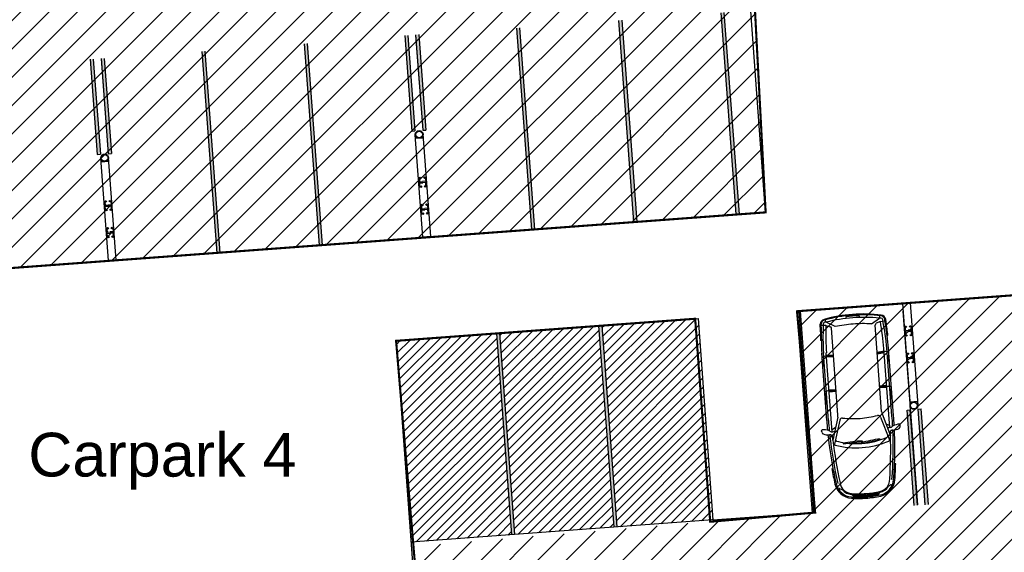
# Model space of a CAD drawing. Header units: millimetres. Extents: x 573132 to 957048, y 21042 to 318066.
# Tile 399 of 425: x 816224 to 839636, y 201947 to 214611. Entities that reach past the tile are written whole.
import ezdxf

# ---------------------------------------------------------------- set-up
doc = ezdxf.new("R2010")
doc.units = ezdxf.units.MM
doc.header["$LTSCALE"] = 2000
for name, color, linetype in [('_NIBSC_A site plan', 7, 'Continuous'), ('_NIBSC_FM trees 3metre zone', 210, 'Continuous'), ('cad-block.com', 7, 'Continuous'), ('Cars', 7, 'Continuous'), ('EV points', 7, 'Continuous'), ('Parking bay info', 7, 'Continuous')]:
    doc.layers.add(name, color=color, linetype=linetype)
doc.styles.get("Standard").update_dxf_attribs({"font": 'arial.ttf'})

# ---------------------------------------------------------------- blocks, each defined once
blk = doc.blocks.new('A$C1AFB6E19')
for p, q in [((1633, 1868), (1676, 1874)), ((760, 1699), (763, 1666)), ((1564, 1668), (1563, 1660)), ((1635, 1646), (1631, 1607)), ((1909, 1735), (3517, 1735)), ((1909, 1695), (3517, 1695)), ((2296, 1730), (2296, 1735)), ((2311, 1715), (2540, 1715)), ((2555, 1730), (2555, 1735)), ((3201, 1730), (3201, 1735)), ((3216, 1715), (3336, 1715)), ((3351, 1730), (3351, 1735)), ((3818, 1722), (3819, 1742)), ((4134, 1703), (4205, 1697)), ((4136, 1723), (4207, 1717)), ((4164, 1588), (4174, 1699)), ((266, 1564), (240, 1566)), ((274, 1550), (247, 1495)), ((1898, 1424), (1339, 1591)), ((1436, 1625), (1535, 1625)), ((1968, 1466), (1436, 1625)), ((1633, 1625), (3517, 1625)), ((1727, 1538), (1683, 1625)), ((2026, 1458), (4090, 1458)), ((2587, 1625), (2592, 1458)), ((2611, 1625), (2611, 1458)), ((2636, 1625), (2631, 1458)), ((3399, 1458), (3423, 1625)), ((3419, 1458), (3444, 1625)), ((3439, 1458), (3464, 1625)), ((4123, 1369), (4243, 1571)), ((4164, 1588), (4128, 1484)), ((4249, 1582), (4298, 1588)), ((112, 1266), (47, 1227)), ((92, 1237), (64, 1220)), ((1333, 1389), (1350, 924)), ((1343, 1389), (1333, 1389)), ((40, 938), (87, 1008)), ((40, 937), (87, 867)), ((52, 938), (86, 988)), ((52, 937), (86, 886)), ((95, 986), (95, 938)), ((95, 889), (95, 937)), ((1316, 963), (1307, 962)), ((1307, 962), (1367, 500)), ((4338, 1098), (4298, 1096)), ((1350, 924), (1359, 924)), ((4338, 777), (4298, 779)), ((112, 609), (47, 647)), ((92, 638), (64, 654)), ((1367, 500), (1377, 502)), ((4123, 505), (4243, 304)), ((266, 311), (240, 308)), ((274, 325), (247, 380)), ((1898, 450), (1339, 283)), ((1968, 408), (1436, 250)), ((1436, 250), (1535, 250)), ((1635, 228), (1631, 267)), ((1633, 250), (3517, 250)), ((1727, 336), (1683, 250)), ((2026, 417), (4090, 417)), ((2587, 250), (2592, 417)), ((2611, 250), (2611, 417)), ((2636, 250), (2631, 417)), ((3399, 417), (3423, 250)), ((3419, 417), (3444, 250)), ((3439, 417), (3464, 250)), ((4164, 287), (4128, 390)), ((4164, 287), (4174, 175)), ((4249, 293), (4298, 287)), ((760, 175), (763, 209)), ((1564, 207), (1563, 215)), ((1633, 7), (1676, 0)), ((1909, 180), (3517, 180)), ((1909, 140), (3517, 140)), ((2296, 145), (2296, 140)), ((2311, 160), (2540, 160)), ((2555, 145), (2555, 140)), ((3201, 145), (3201, 140)), ((3216, 160), (3336, 160)), ((3351, 145), (3351, 140)), ((3818, 153), (3819, 133)), ((4134, 172), (4205, 178)), ((4136, 152), (4207, 158))]:
    blk.add_line(p, q)
for centre, radius, start, end in [((1679, 1855), 20, 357.6913, 99.2101), ((450, 1226), 430, 98.2959, 171.9694), ((1947, -9037), 10802, 96.3074, 98.2959), ((1864, -7925), 9660, 96.5449, 98.7615), ((1864, -7926), 9621, 91.7716, 98.7656), ((1864, -7925), 9660, 91.7707, 96.5449), ((1514, 1670), 50, 271.6727, 348.1083), ((1467, 1688), 100, 348.1083, 4.9942), ((1821, 1719), 255, 151.2266, 184.9942), ((1641, 1818), 50, 99.2101, 151.2266), ((1685, 1641), 50, 128.1727, 173.5799), ((1629, 1713), 41.1, 308.1727, 348.7801), ((1909, -11066), 12761, 90, 91.096), ((1207, 1874), 492, 339.878, 357.6913), ((1909, -11066), 12801, 90, 91.0305), ((2311, 1730), 15, 180, 270), ((2540, 1730), 15, 270, 0), ((2308, 1636), 304, 357.8813, 18.9108), ((3216, 1730), 15, 180, 270), ((3336, 1730), 15, 270, 0), ((3289, 1633), 155, 356.9873, 40.8552), ((3382, -5036), 6732, 83.2825, 88.8635), ((2918, -15899), 17643, 87.0782, 88.0562), ((2918, -15899), 17643, 86.0493, 87.0782), ((2918, -15899), 17663, 86.0493, 87.0782), ((2262, -19974), 21708, 84.8788, 84.958), ((4195, 1597), 50, 10.5383, 85.133), ((4197, 1597), 100, 11.2743, 85.133), ((4197, 1597), 120, 11.2743, 85.133), ((450, 1226), 400, 98.2959, 171.9694), ((431, 1231), 320, 125.7107, 171.9063), ((431, 1231), 300, 93.6894, 171.9063), ((238, 1499), 10, 305.7107, 333.5251), ((265, 1554), 10, 333.5251, 84.6577), ((1891, -8916), 10550, 92.471, 98.0602), ((3099, 943), 1894, 160.3901, 180.0138), ((1333, 1572), 20, 73.3881, 160.3901), ((3099, 943), 1794, 160.5282, 167.22), ((1435, 1531), 30, 73.3881, 160.5282), ((2076, -22441), 24034, 91.4468, 91.4503), ((2145, -19955), 21585, 91.6727, 91.7127), ((1661, 1604), 30, 173.5799, 258.0136), ((1881, 1367), 60, 348.9049, 73.3881), ((2026, 1658), 200, 253.3881, 270), ((3151, -10456), 12086, 85.1894, 88.2799), ((4090, 1498), 40, 270, 340.5991), ((887, 937), 3415, 0, 10.6867), ((887, 982), 3415, 10.1152, 10.5383), ((887, 937), 3475, 0, 11.2743), ((887, 937), 3495, 0, 11.2743), ((2495, 938), 2495, 171.9694, 180.0078), ((2495, 938), 2465, 171.9694, 180.0078), ((2495, 938), 2455, 173.7472, 180), ((2495, 938), 2443, 173.3007, 179.5727), ((74, 1203), 20, 120.4766, 173.7472), ((2495, 938), 2431, 173.0859, 179.1361), ((2495, 938), 2419, 172.8771, 178.6898), ((98, 1228), 10, 353.0944, 120.4766), ((2495, 938), 2405, 173.0944, 177.9556), ((2495, 938), 2385, 171.9063, 180.0078), ((2495, 938), 2405, 171.9063, 172.157), ((3099, 943), 1794, 169.095, 180.0138), ((-889, 1077), 2253, 356.1076, 7.9577), ((5543, 802), 3645, 171.2702, 177.8764), ((887, 937), 3265, 0, 7.6043), ((2495, 937), 2495, 179.9922, 188.0306), ((2495, 937), 2465, 179.9922, 188.0306), ((2495, 937), 2455, 180, 186.2528), ((90, 986), 5, 0, 146.4863), ((62, 1024), 30, 326.36, 357.9556), ((2495, 937), 2385, 179.9922, 188.0937), ((3239, 955), 2034, 180.3247, 198.9193), ((3100, 932), 1795, 179.6316, 199.4683), ((-875, 440), 2253, 1.5598, 13.4099), ((5543, 1072), 3645, 182.1236, 188.7298), ((887, 937), 3265, 352.3957, 0), ((887, 937), 3415, 349.3133, 0), ((887, 937), 3475, 348.7257, 0), ((887, 937), 3495, 348.7257, 0), ((887, 937), 3455, 0, 2.6628), ((887, 937), 3455, 357.3372, 0), ((2495, 937), 2443, 180.4273, 186.6993), ((2495, 937), 2431, 180.8639, 186.9141), ((2495, 937), 2419, 181.3102, 187.1229), ((90, 889), 5, 213.5137, 0), ((62, 850), 30, 2.0444, 33.64), ((2495, 937), 2405, 182.0444, 186.9056), ((450, 648), 430, 188.0306, 261.7041), ((450, 648), 400, 188.0306, 261.7041), ((74, 672), 20, 186.2528, 239.5234), ((98, 646), 10, 239.5234, 6.9056), ((2495, 937), 2405, 187.843, 188.0937), ((431, 643), 320, 188.0937, 234.2893), ((431, 643), 300, 188.0937, 266.3106), ((1881, 508), 60, 286.6119, 11.0951), ((238, 375), 10, 26.4749, 54.2893), ((265, 320), 10, 275.3423, 26.4749), ((1864, 9800), 9660, 261.2385, 263.4551), ((1864, 9801), 9621, 261.2344, 268.2284), ((1891, 10790), 10550, 261.9398, 267.529), ((1333, 302), 20, 199.6099, 286.6119), ((1435, 343), 30, 199.4718, 286.6119), ((2076, 24316), 24034, 268.5497, 268.5532), ((2145, 21830), 21585, 268.2873, 268.3273), ((1514, 204), 50, 11.8917, 88.3273), ((1661, 271), 30, 101.9864, 186.4201), ((2026, 217), 200, 90, 106.6119), ((2308, 238), 304, 341.0892, 2.1187), ((3289, 241), 155, 319.1448, 3.0127), ((3151, 12331), 12086, 271.7201, 274.8106), ((4090, 377), 40, 19.4009, 90), ((4195, 277), 50, 274.867, 349.4617), ((4197, 277), 100, 274.867, 348.7257), ((4197, 277), 120, 274.867, 348.7257), ((887, 893), 3415, 349.4617, 349.8848), ((1947, 10912), 10802, 261.7041, 263.6926), ((1864, 9800), 9660, 263.4551, 268.2293), ((1864, 9800), 9660, 263.4551, 268.2293), ((1467, 186), 100, 355.0058, 11.8917), ((1821, 155), 255, 175.0058, 208.7734), ((1641, 56), 50, 208.7734, 260.7899), ((1685, 234), 50, 186.4201, 231.8273), ((1629, 162), 41.1, 11.2199, 51.8273), ((1909, 12940), 12761, 268.904, 270), ((1207, 1), 492, 2.3087, 20.122), ((1679, 20), 20, 260.7899, 2.3087), ((1909, 12940), 12801, 268.9695, 270), ((2311, 145), 15, 90, 180), ((2540, 145), 15, 0, 90), ((3216, 145), 15, 90, 180), ((3336, 145), 15, 0, 90), ((3382, 6911), 6732, 271.1365, 276.7175), ((2918, 17773), 17643, 271.9438, 272.9218), ((2918, 17773), 17643, 272.9218, 273.9507), ((2918, 17773), 17663, 272.9218, 273.9507), ((2262, 21848), 21708, 275.042, 275.1212)]:
    blk.add_arc(centre, radius, start, end)

msp = doc.modelspace()

# ---------------------------------------------------------------- hatches: boundary and pattern name
h = msp.add_hatch()
h.set_pattern_fill('ANSI31', color=252, scale=150)
h.paths.add_polyline_path([(833962, 210030), (833705, 214893), (834260, 214934), (833470, 225637), (809488, 223866), (810620, 208307)])
h = msp.add_hatch()
h.set_pattern_fill('ANSI31', color=6, scale=500)
h.set_pattern_definition([(45, (-184040.5, -58059.7), (-1122.532, 1122.532), [])])
edge = h.paths.add_edge_path()
edge.add_arc((799802, 149995), 1979, 128.4942, 137.4644)
edge.add_arc((799742, 150051), 1897, 137.4749, 149.3647)
edge.add_arc((800006, 149896), 2203, 149.3949, 159.6806)
edge.add_arc((802463, 149116), 4780, 161.1457, 173.898)
edge.add_arc((777633, 152302), 20256, 350.8819, 352.4036, ccw=False)
edge.add_line((797632, 149092), (797912, 145802))
edge.add_line((797912, 145802), (798168, 142742))
edge.add_arc((800985, 142990), 2828, 185.0256, 196.2501)
edge.add_arc((800461, 142840), 2283, 196.328, 209.5039)
edge.add_arc((800311, 142757), 2111, 209.5535, 220.3373)
edge.add_arc((800443, 142872), 2286, 220.3888, 233.5825)
edge.add_arc((800765, 143315), 2834, 233.6596, 245.3359)
edge.add_arc((800829, 143356), 2898, 244.5285, 258.2745)
edge.add_arc((800702, 142747), 2275, 258.2798, 271.3173)
edge.add_arc((800705, 142600), 2129, 271.3175, 281.2854)
edge.add_arc((800683, 142712), 2242, 281.293, 294.1016)
edge.add_arc((800469, 143180), 2757, 294.1794, 306.5858)
edge.add_arc((800208, 143569), 3225, 306.1798, 311.5303)
edge.add_arc((800624, 143118), 2612, 311.268, 323.6387)
edge.add_arc((800912, 142904), 2253, 323.6692, 335.196)
edge.add_arc((800978, 142873), 2180, 335.218, 344.317)
edge.add_arc((800806, 142921), 2359, 344.3199, 356.7046)
edge.add_arc((800196, 142952), 2969, 356.7938, 368.8414)
edge.add_line((803130, 143408), (802964, 146152))
edge.add_line((802964, 146152), (802662, 149839))
edge.add_arc((799541, 149578), 3131, 4.7773, 9.9589)
edge.add_arc((800127, 149693), 2534, 9.6959, 22.0666)
edge.add_arc((800451, 149823), 2185, 22.0959, 33.7083)
edge.add_arc((800511, 149862), 2114, 33.7319, 42.7535)
edge.add_arc((800384, 149745), 2287, 42.7572, 55.1416)
edge.add_arc((800049, 149256), 2879, 55.2321, 67.3004)
edge.add_arc((799937, 149045), 3117, 66.8931, 72.3649)
edge.add_arc((800099, 149592), 2546, 72.1105, 84.6412)
edge.add_arc((800130, 149907), 2230, 84.6672, 94.8705)
edge.add_arc((800125, 149949), 2188, 94.8488, 105.1459)
edge.add_arc((800180, 149747), 2397, 105.1542, 117.1925)
edge.add_arc((800476, 149183), 3034, 117.2819, 128.9032)
h.paths.add_polyline_path([(805286, 132272), (807630, 130293), (808718, 128658), (809513, 126410), (809699, 124809), (809114, 106709), (807866, 104611), (806152, 104162), (798217, 103633), (798371, 101535), (797281, 101455), (798380, 87106), (807943, 87723), (807592, 92534), (808410, 92594), (809389, 92041), (809793, 91145), (810402, 83115), (809743, 81565), (808384, 80935), (803337, 80587), (803149, 83028), (796196, 82493), (796832, 74091), (798673, 74183), (799033, 69471), (811128, 70247), (810743, 74953), (817427, 69294), (820333, 70178), (819727, 72144), (820372, 73430), (819415, 79540), (817901, 79442), (816739, 80769), (816091, 86965), (820804, 87231), (820137, 96803), (815324, 96529), (814884, 102918), (815506, 103949), (814878, 110961), (814549, 111752), (814440, 112100), (814654, 120985), (815203, 122087), (815871, 129267), (817935, 132904), (819988, 134535), (822718, 135759), (825659, 136108), (841935, 135930), (841539, 140944), (822158, 141259), (817671, 142514), (813933, 145231), (812037, 148309), (810909, 153871), (812524, 156334), (812351, 161830), (810592, 163939), (809833, 165422), (809436, 170899), (810540, 173380), (810553, 173752), (810160, 179602), (808962, 181448), (808085, 183580), (807823, 187088), (808497, 189355), (809486, 190473), (809125, 195650), (808068, 197087), (806873, 199983), (806653, 202933), (806193, 210152), (807244, 212537), (808987, 213888), (808684, 217950), (806726, 219164), (805509, 221419), (805073, 224364), (798956, 224011), (799188, 223696), (800861, 219309), (801661, 209203), (800735, 202672), (797386, 198778), (791837, 197079), (785538, 196327), (786360, 186068), (793626, 186433), (797313, 185761), (799735, 184479), (801452, 182928), (803010, 180515), (803885, 177380), (804098, 175124), (805095, 159990), (804472, 158270), (803290, 157069), (801650, 156414), (791144, 155680), (792339, 140215), (793198, 137635), (794405, 136186), (796144, 134995), (799546, 134314), (802624, 133547)])
h = msp.add_hatch(color=7)
h.dxf.hatch_style = 1
h.paths.add_polyline_path([(833328, 209997), (833254, 209991), (832897, 214778), (832971, 214784)])
h = msp.add_hatch(color=7)
h.dxf.hatch_style = 1
h.paths.add_polyline_path([(830897, 209814), (830822, 209808), (830465, 214595), (830540, 214600)])
h = msp.add_hatch(color=7)
h.dxf.hatch_style = 1
h.paths.add_polyline_path([(825623, 211968), (825548, 211962), (825379, 214232), (825454, 214238)])
h = msp.add_hatch(color=7)
h.dxf.hatch_style = 1
h.paths.add_polyline_path([(825883, 211987), (825808, 211982), (825639, 214252), (825714, 214258)])
h = msp.add_hatch(color=7)
h.dxf.hatch_style = 1
h.paths.add_polyline_path([(828466, 209631), (828391, 209625), (828034, 214412), (828109, 214417)])
h = msp.add_hatch(color=7)
h.dxf.hatch_style = 1
h.paths.add_polyline_path([(823418, 209258), (823343, 209252), (822986, 214039), (823061, 214045)])
h = msp.add_hatch(color=7)
h.dxf.hatch_style = 1
h.paths.add_polyline_path([(820987, 209075), (820912, 209069), (820555, 213856), (820630, 213861)])
h = msp.add_hatch(color=7)
h.dxf.hatch_style = 1
h.paths.add_polyline_path([(818144, 211410), (818069, 211405), (817900, 213669), (817975, 213675)])
h = msp.add_hatch(color=7)
h.dxf.hatch_style = 1
h.paths.add_polyline_path([(818235, 213694), (818160, 213689), (818329, 211424), (818404, 211430)])
h = msp.add_hatch()
h.set_pattern_fill('ANSI31', color=1, scale=150)
h.set_pattern_definition([(45, (-81469.87, 12413.4), (-336.7596, 336.7596), [])])
h.paths.add_polyline_path([(861076, 209625), (834707, 207679), (835139, 202892), (832643, 202673), (832642, 202683), (825587, 202087), (826090, 196146), (811625, 195067), (809320, 195608), (809500, 190474), (830993, 192400), (830614, 196623), (833053, 196782), (833051, 196793), (835541, 196975), (835896, 192124), (862225, 194052)])
h = msp.add_hatch(color=7)
h.dxf.hatch_style = 1
h.paths.add_polyline_path([(835139, 202898), (835064, 202892), (834707, 207679), (834782, 207684)])
h = msp.add_hatch()
h.set_pattern_fill('ANSI31', color=3, scale=50)
h.paths.add_polyline_path([(832354, 207505), (830074, 207337), (830431, 202550), (832707, 202718)])
h = msp.add_hatch()
h.set_pattern_fill('ANSI31', color=3, scale=50)
h.paths.add_polyline_path([(829999, 207331), (827642, 207157), (827999, 202371), (830356, 202545)])
h = msp.add_hatch()
h.set_pattern_fill('ANSI31', color=3, scale=50)
h.paths.add_polyline_path([(827568, 207152), (825174, 206975), (825527, 202188), (827925, 202365)])
h = msp.add_hatch(color=7)
h.dxf.hatch_style = 1
h.paths.add_polyline_path([(837400, 205336), (837326, 205330), (837495, 203060), (837570, 203066)])
h = msp.add_hatch(color=7)
h.dxf.hatch_style = 1
h.paths.add_polyline_path([(837661, 205355), (837586, 205350), (837755, 203079), (837830, 203085)])
at = {"layer": '_NIBSC_FM trees 3metre zone'}
h = msp.add_hatch(dxfattribs=at)
h.set_pattern_fill('ANSI31', color=256, scale=1500)
h.set_pattern_definition([(45, (0, -300000), (-3367.596, 3367.596), [])])
h.paths.add_polyline_path([(593903, 232618), (679741, 243682), (730246, 249484), (739010, 251813), (755357, 259573), (798190, 265512), (811701, 266996), (863086, 275757), (876855, 143048), (913767, 142394), (912963, 130303), (912377, 121144), (904519, 98598), (903418, 94708), (895370, 63436), (848719, 56730), (841119, 53483), (784097, 45680), (763758, 42854), (670408, 24435), (665578, 34770), (663265, 39853), (610755, 158064), (608829, 162280), (603679, 173549), (597793, 194110)])
h.paths.add_polyline_path([(597181, 230015), (680104, 240704), (730805, 246529), (740047, 248984), (756227, 256664), (798560, 262534), (812117, 264024), (860433, 272261), (874145, 140095), (910565, 139450), (909970, 130498), (909410, 121745), (901656, 99501), (900522, 95491), (892964, 66121), (847903, 59643), (840312, 56401), (783688, 48652), (763260, 45813), (672132, 27832), (668302, 36026), (666001, 41083), (613490, 159296), (611558, 163526), (606501, 174591), (600750, 194678)], flags=16)
at = {"layer": 'EV points'}
h = msp.add_hatch(color=3, dxfattribs=at)
h.dxf.hatch_style = 1
h.paths.add_polyline_path([(830074, 207337), (829999, 207331), (830356, 202545), (830431, 202550)])
h = msp.add_hatch(color=3, dxfattribs=at)
h.dxf.hatch_style = 1
h.paths.add_polyline_path([(827642, 207157), (827568, 207152), (827925, 202365), (827999, 202371)])

# ---------------------------------------------------------------- linework, layer by layer
at = {"color": 7}
for p, q in [((832897, 214778), (833254, 209986)), ((832971, 214784), (833329, 209991)), ((830465, 214595), (830823, 209802)), ((830540, 214600), (830898, 209808)), ((825379, 214232), (825548, 211962)), ((825454, 214238), (825623, 211968)), ((825639, 214252), (825808, 211982)), ((825639, 214246), (825808, 211982)), ((825714, 214258), (825883, 211987)), ((828034, 214412), (828392, 209619)), ((828109, 214417), (828467, 209625)), ((822986, 214039), (823343, 209247)), ((823061, 214045), (823418, 209252)), ((820555, 213856), (820912, 209063)), ((820630, 213861), (820987, 209069)), ((817900, 213669), (818069, 211405)), ((817975, 213675), (818144, 211410)), ((818160, 213689), (818329, 211424)), ((818161, 213683), (818329, 211424)), ((818235, 213688), (818404, 211430)), ((825548, 211962), (825623, 211968)), ((825808, 211982), (825883, 211987)), ((825997, 209454), (825815, 211890)), ((825812, 209440), (825631, 211876)), ((825822, 211797), (825638, 211784)), ((818329, 211424), (818404, 211430)), ((818069, 211405), (818144, 211410)), ((818333, 208882), (818152, 211318)), ((818343, 211240), (818158, 211226)), ((818518, 208896), (818336, 211332)), ((825726, 210743), (825720, 210819)), ((825726, 210743), (825732, 210666)), ((825730, 210820), (825734, 210767)), ((825741, 210667), (825737, 210719)), ((825744, 210758), (825806, 210763)), ((825746, 210730), (825809, 210734)), ((825869, 210768), (825806, 210763)), ((825871, 210739), (825809, 210734)), ((825874, 210831), (825878, 210778)), ((825885, 210677), (825881, 210730)), ((825889, 210755), (825883, 210832)), ((825889, 210755), (825895, 210678)), ((818247, 210185), (818241, 210262)), ((818251, 210262), (818255, 210209)), ((818395, 210273), (818399, 210220)), ((818410, 210197), (818404, 210274)), ((818247, 210185), (818253, 210108)), ((818262, 210109), (818258, 210162)), ((818265, 210201), (818327, 210205)), ((818267, 210172), (818329, 210176)), ((818390, 210210), (818327, 210205)), ((818392, 210181), (818329, 210176)), ((818406, 210120), (818402, 210172)), ((818410, 210197), (818415, 210120)), ((825774, 210102), (825768, 210178)), ((825774, 210102), (825780, 210025)), ((825778, 210179), (825782, 210126)), ((825789, 210025), (825785, 210078)), ((825792, 210117), (825854, 210122)), ((825794, 210088), (825856, 210093)), ((825917, 210127), (825854, 210122)), ((825919, 210098), (825856, 210093)), ((825922, 210190), (825926, 210137)), ((825933, 210036), (825929, 210089)), ((825937, 210114), (825931, 210190)), ((825937, 210114), (825943, 210037)), ((818295, 209544), (818289, 209621)), ((818295, 209544), (818300, 209467)), ((818298, 209621), (818302, 209568)), ((818312, 209560), (818375, 209564)), ((818438, 209569), (818375, 209564)), ((818440, 209540), (818377, 209535)), ((818442, 209632), (818446, 209579)), ((818458, 209556), (818452, 209633)), ((818458, 209556), (818463, 209479)), ((818310, 209468), (818306, 209521)), ((818315, 209531), (818377, 209535)), ((818454, 209478), (818450, 209531)), ((825997, 209454), (825812, 209440)), ((818518, 208896), (818333, 208882)), ((834707, 207679), (835064, 202886)), ((834782, 207684), (835139, 202892)), ((837397, 207878), (837213, 207864)), ((837213, 207864), (837395, 205428)), ((837226, 207677), (837569, 203077)), ((837397, 207878), (837579, 205442)), ((837273, 207204), (837267, 207281)), ((837273, 207204), (837279, 207127)), ((837277, 207282), (837281, 207229)), ((837291, 207220), (837353, 207225)), ((837416, 207229), (837353, 207225)), ((837418, 207200), (837356, 207196)), ((837421, 207292), (837425, 207239)), ((837436, 207216), (837430, 207293)), ((837436, 207216), (837442, 207139)), ((837288, 207128), (837284, 207181)), ((837293, 207191), (837356, 207196)), ((837432, 207139), (837428, 207192)), ((837321, 206563), (837315, 206640)), ((837321, 206563), (837327, 206486)), ((837324, 206640), (837328, 206588)), ((837336, 206487), (837332, 206540)), ((837338, 206579), (837401, 206584)), ((837341, 206550), (837403, 206555)), ((837464, 206588), (837401, 206584)), ((837466, 206559), (837403, 206555)), ((837469, 206651), (837473, 206598)), ((837480, 206498), (837476, 206551)), ((837484, 206575), (837478, 206652)), ((837484, 206575), (837489, 206498)), ((837326, 205330), (837400, 205336)), ((837495, 203060), (837326, 205330)), ((837572, 205534), (837388, 205520)), ((837570, 203066), (837400, 205336)), ((837586, 205350), (837661, 205355)), ((837755, 203085), (837586, 205350)), ((837755, 203079), (837586, 205350)), ((837830, 203085), (837661, 205355))]:
    msp.add_line(p, q, dxfattribs=at)
at = {"color": 7, "const_width": 50}
for points in [[(809488, 223866), (833470, 225637), (834260, 214934), (833705, 214893), (833962, 210030), (810620, 208307), (809488, 223866)], [(809138, 195650), (811625, 195067), (826090, 196146), (825174, 206975), (832286, 207500), (832643, 202673), (835139, 202892), (834707, 207679), (861076, 209625), (862225, 194052), (835896, 192124), (835541, 196975), (833051, 196793), (833453, 192621), (809500, 190474), (809320, 195608)]]:
    msp.add_lwpolyline(points, dxfattribs=at)
at = {"color": 7}
for centre, radius in [((825723, 211883), 92.5), ((818244, 211325), 92.5), ((825747, 210848), 17.9), ((825853, 210856), 17.9), ((825762, 210642), 17.9), ((825868, 210649), 17.9), ((818268, 210290), 17.9), ((818373, 210298), 17.9), ((818283, 210084), 17.9), ((818389, 210092), 17.9), ((825795, 210207), 17.9), ((825810, 210001), 17.9), ((825901, 210215), 17.9), ((825916, 210008), 17.9), ((818316, 209649), 17.9), ((818421, 209657), 17.9), ((818331, 209443), 17.9), ((818437, 209451), 17.9), ((837294, 207309), 17.9), ((837400, 207317), 17.9), ((837309, 207103), 17.9), ((837415, 207111), 17.9), ((837342, 206668), 17.9), ((837447, 206676), 17.9), ((837357, 206462), 17.9), ((837463, 206470), 17.9), ((837487, 205435), 92.5)]:
    msp.add_circle(centre, radius, dxfattribs=at)
for centre, radius, start, end in [((825725, 210820), 4.7, 4.2651, 184.2651), ((825743, 210768), 9.39, 184.2651, 274.2651), ((825747, 210720), 9.39, 94.2651, 184.2651), ((825868, 210777), 9.39, 274.2651, 4.2651), ((825872, 210730), 9.39, 4.2651, 94.2651), ((825879, 210831), 4.7, 4.2651, 184.2651), ((825737, 210666), 4.7, 184.2651, 4.2651), ((825890, 210678), 4.7, 184.2651, 4.2651), ((818246, 210262), 4.7, 4.2651, 184.2651), ((818399, 210273), 4.7, 4.2651, 184.2651), ((818257, 210108), 4.7, 184.2651, 4.2651), ((818264, 210210), 9.39, 184.2651, 274.2651), ((818267, 210162), 9.39, 94.2651, 184.2651), ((818389, 210219), 9.39, 274.2651, 4.2651), ((818393, 210172), 9.39, 4.2651, 94.2651), ((818411, 210120), 4.7, 184.2651, 4.2651), ((825773, 210179), 4.7, 4.2651, 184.2651), ((825784, 210025), 4.7, 184.2651, 4.2651), ((825791, 210127), 9.39, 184.2651, 274.2651), ((825794, 210079), 9.39, 94.2651, 184.2651), ((825916, 210136), 9.39, 274.2651, 4.2651), ((825920, 210088), 9.39, 4.2651, 94.2651), ((825926, 210190), 4.7, 4.2651, 184.2651), ((825938, 210037), 4.7, 184.2651, 4.2651), ((818294, 209621), 4.7, 4.2651, 184.2651), ((818312, 209569), 9.39, 184.2651, 274.2651), ((818437, 209578), 9.39, 274.2651, 4.2651), ((818441, 209531), 9.39, 4.2651, 94.2651), ((818447, 209632), 4.7, 4.2651, 184.2651), ((818305, 209467), 4.7, 184.2651, 4.2651), ((818315, 209521), 9.39, 94.2651, 184.2651), ((818459, 209479), 4.7, 184.2651, 4.2651), ((837272, 207281), 4.7, 4.2651, 184.2651), ((837290, 207229), 9.39, 184.2651, 274.2651), ((837415, 207239), 9.39, 274.2651, 4.2651), ((837419, 207191), 9.39, 4.2651, 94.2651), ((837425, 207293), 4.7, 4.2651, 184.2651), ((837283, 207128), 4.7, 184.2651, 4.2651), ((837294, 207182), 9.39, 94.2651, 184.2651), ((837437, 207139), 4.7, 184.2651, 4.2651), ((837320, 206640), 4.7, 4.2651, 184.2651), ((837338, 206588), 9.39, 184.2651, 274.2651), ((837341, 206541), 9.39, 94.2651, 184.2651), ((837463, 206598), 9.39, 274.2651, 4.2651), ((837467, 206550), 9.39, 4.2651, 94.2651), ((837473, 206652), 4.7, 4.2651, 184.2651), ((837485, 206498), 4.7, 184.2651, 4.2651), ((837331, 206487), 4.7, 184.2651, 4.2651)]:
    msp.add_arc(centre, radius, start, end, dxfattribs=at)
at = {"layer": '_NIBSC_A site plan'}
for points in [[(810636, 208309), (833962, 210030), (833609, 214817)], [(834748, 207682), (861076, 209625)], [(834748, 207682), (835101, 202895)], [(825174, 206975), (832354, 207505)], [(832354, 207505), (832707, 202718)], [(825174, 206975), (825945, 196529)], [(832707, 202718), (835101, 202895)]]:
    msp.add_lwpolyline(points, dxfattribs=at)
at = {"layer": 'cad-block.com', "color": 7}
msp.add_line((832707, 202718), (825527, 202188), dxfattribs=at)
for centre in [(825723, 211883), (818244, 211325), (837487, 205435)]:
    msp.add_circle(centre, 79.5, dxfattribs=at)
at = {"layer": 'EV points', "color": 3}
for p, q in [((830356, 202545), (829999, 207331)), ((830431, 202550), (830074, 207337)), ((827925, 202365), (827568, 207152)), ((827999, 202371), (827642, 207157))]:
    msp.add_line(p, q, dxfattribs=at)

# ---------------------------------------------------------------- block references
at = {"layer": 'Cars', "rotation": 94.26510713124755}
msp.add_blockref('A$C1AFB6E19', (837286, 203304), dxfattribs=at)

# ---------------------------------------------------------------- texts
at = {"layer": 'Parking bay info', "insert": (816429, 204790), "char_height": 1040.24, "width": 10515.42, "attachment_point": 1, "rotation": 359.9565}
msp.add_mtext('{\\Fhelv|c0;Carpark 4}', dxfattribs=at)

doc.saveas('drawing.dxf')
